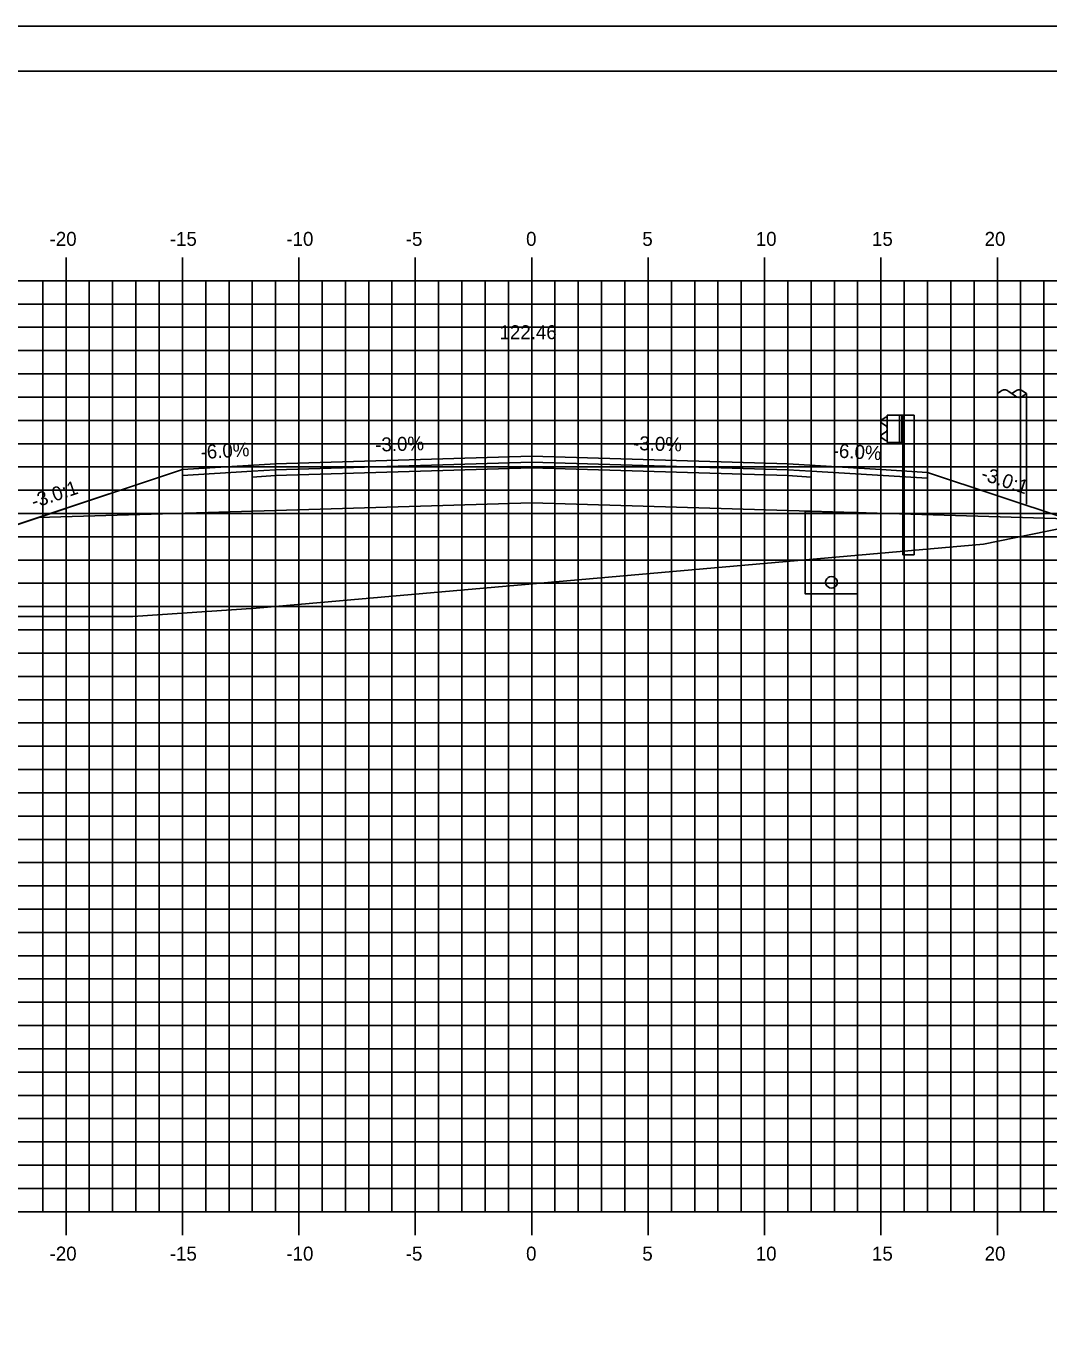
# Model space of a CAD drawing. Extents: x 850598 to 870284, y 366541 to 366651.
# Drawn here: x 853512 to 853555.9, y 366595.1 to 366651.2 of the extents above; entities that cross this region are included whole.
import ezdxf

# ---------------------------------------------------------------- set-up
doc = ezdxf.new("R2010")
doc.units = 0
for name, color, linetype in [('ANNOTATION', 7, 'Continuous'), ('BORDER', 7, 'Continuous'), ('D_Drainage_Underdrain', 7, 'Continuous'), ('D_Drainage_Underdrain_06in', 7, 'Continuous'), ('D_Guardrail_Beam_Rt', 7, 'Continuous'), ('D_Roadway_Centerline', 7, 'Continuous'), ('D_Roadway_Centerline_Text', 7, 'Continuous'), ('D_Roadway_Edge_Shoulder', 7, 'Continuous'), ('D_Roadway_Edge_TW', 7, 'Continuous'), ('D_Roadway_Pavement', 7, 'Continuous'), ('D_Roadway_SlopeLines', 7, 'Continuous'), ('D_Roadway_SubGrade', 7, 'Continuous'), ('D_Utilities_Pole_Joint', 7, 'Continuous'), ('H_V ANNOTATION', 7, 'Continuous'), ('MAJOR', 7, 'Continuous'), ('MINOR', 7, 'Continuous'), ('PLOT BOUNDARY', 7, 'Continuous'), ('S_Roadway_Centerline', 7, 'Continuous')]:
    doc.layers.add(name, color=color, linetype=linetype)

msp = doc.modelspace()

# ---------------------------------------------------------------- linework, layer by layer
at = {"layer": 'BORDER'}
msp.add_line((853648.732, 366649.225), (853488.732, 366649.225), dxfattribs=at)
at = {"layer": 'D_Drainage_Underdrain'}
msp.add_lwpolyline([(853547.732, 366630.27), (853547.732, 366626.77), (853545.482, 366626.77), (853545.482, 366630.315)], close=True, dxfattribs=at)
at = {"layer": 'D_Drainage_Underdrain_06in'}
msp.add_lwpolyline([(853546.607, 366627.52), (853546.53, 366627.508), (853546.46, 366627.472), (853546.405, 366627.417), (853546.369, 366627.347), (853546.357, 366627.27), (853546.369, 366627.193), (853546.405, 366627.123), (853546.46, 366627.068), (853546.53, 366627.032), (853546.607, 366627.02), (853546.684, 366627.032), (853546.754, 366627.068), (853546.809, 366627.123), (853546.845, 366627.193), (853546.857, 366627.27), (853546.845, 366627.347), (853546.809, 366627.417), (853546.754, 366627.472), (853546.684, 366627.508)], close=True, dxfattribs=at)
at = {"layer": 'D_Guardrail_Beam_Rt'}
for p, q in [((853548.913, 366634.352), (853548.769, 366634.252)), ((853548.769, 366634.109), (853548.965, 366633.972)), ((853549.003, 366634.371), (853548.93, 366634.358)), ((853549.003, 366634.446), (853549.69, 366634.446)), ((853549.003, 366633.279), (853549.003, 366634.446)), ((853549.524, 366634.446), (853549.524, 366633.279)), ((853549.628, 366634.446), (853549.628, 366633.279)), ((853549.69, 366634.446), (853550.161, 366634.446)), ((853549.69, 366634.446), (853549.69, 366633.279)), ((853550.161, 366634.446), (853550.161, 366628.446)), ((853548.965, 366633.753), (853548.769, 366633.616)), ((853548.769, 366633.473), (853548.913, 366633.373)), ((853548.93, 366633.366), (853549.003, 366633.354)), ((853548.998, 366633.908), (853548.998, 366633.817)), ((853549.69, 366633.279), (853549.003, 366633.279)), ((853549.669, 366628.446), (853549.669, 366633.279)), ((853549.669, 366628.446), (853550.161, 366628.446))]:
    msp.add_line(p, q, dxfattribs=at)
for centre, major_axis, start_param, end_param in [((853548.82, 366634.18), (-0.0877, 0), 5.323254, 7.243116), ((853548.937, 366634.318), (-0.0417, 0), 4.886922, 5.323254), ((853548.919, 366633.908), (0.0789, 0), 0, 0.959931), ((853548.82, 366633.545), (-0.0877, 0), 5.323254, 7.243116), ((853548.937, 366633.407), (-0.0417, 0), 0.959931, 1.396263), ((853548.919, 366633.817), (0.0789, 0), 5.323254, 6.283185)]:
    msp.add_ellipse(centre, major_axis=major_axis, ratio=0.995501, start_param=start_param, end_param=end_param, dxfattribs=at)
at = {"layer": 'D_Roadway_Centerline'}
msp.add_lwpolyline([(853499.809, 366625.805), (853508.732, 366628.779), (853512.534, 366630.047), (853518.732, 366632.112), (853522.732, 366632.352), (853533.732, 366632.682), (853544.732, 366632.352), (853548.732, 366632.112), (853550.732, 366631.992), (853556.732, 366629.992), (853601.705, 366618.225), (853614.774, 366614.806), (853624.636, 366612.225), (853628.636, 366612.225)], dxfattribs=at)
at = {"layer": 'D_Roadway_Edge_Shoulder'}
for points in [[(853522.732, 366632.352), (853518.732, 366632.112), (853518.732, 366631.862), (853521.732, 366632.042), (853522.732, 366632.102)], [(853544.732, 366632.352), (853548.732, 366632.112), (853548.732, 366632.112), (853550.732, 366631.992), (853550.732, 366631.742), (853545.732, 366632.042), (853544.732, 366632.102)]]:
    msp.add_lwpolyline(points, close=True, dxfattribs=at)
at = {"layer": 'D_Roadway_Edge_TW'}
msp.add_lwpolyline([(853522.732, 366632.102), (853522.732, 366632.352), (853533.732, 366632.682), (853544.732, 366632.352), (853544.732, 366632.102), (853533.732, 366632.432)], close=True, dxfattribs=at)
at = {"layer": 'D_Roadway_Pavement'}
for points in [[(853522.732, 366631.852), (853522.732, 366632.102), (853533.732, 366632.432), (853544.732, 366632.102), (853544.732, 366631.852), (853533.732, 366632.182)], [(853522.732, 366632.102), (853521.732, 366632.042), (853521.732, 366631.792), (853522.732, 366631.852)], [(853544.732, 366632.102), (853545.732, 366632.042), (853545.732, 366631.792), (853544.732, 366631.852)]]:
    msp.add_lwpolyline(points, close=True, dxfattribs=at)
at = {"layer": 'D_Roadway_SlopeLines'}
msp.add_lwpolyline([(853522.732, 366632.352), (853518.732, 366632.112), (853508.732, 366628.779)], dxfattribs=at)
at = {"layer": 'D_Roadway_SubGrade'}
for points in [[(853522.732, 366631.852), (853521.732, 366631.792), (853521.732, 366632.042), (853518.732, 366631.862), (853518.732, 366632.112), (853512.534, 366630.047), (853522.732, 366630.352)], [(853522.732, 366630.352), (853522.732, 366631.852), (853533.732, 366632.182), (853544.732, 366631.852), (853544.732, 366630.352), (853533.732, 366630.682)], [(853544.732, 366631.852), (853545.732, 366631.792), (853545.732, 366632.042), (853550.732, 366631.742), (853550.732, 366631.992), (853556.732, 366629.992), (853544.732, 366630.352)]]:
    msp.add_lwpolyline(points, close=True, dxfattribs=at)
at = {"layer": 'D_Utilities_Pole_Joint'}
for p, q in [((853553.732, 366635.377), (853553.888, 366635.487)), ((853553.732, 366630.619), (853553.732, 366635.377)), ((853554.201, 366635.487), (853554.357, 366635.377)), ((853554.513, 366635.487), (853554.357, 366635.377)), ((853554.357, 366635.377), (853554.513, 366635.266)), ((853554.982, 366635.377), (853554.826, 366635.487)), ((853554.826, 366635.266), (853554.982, 366635.377)), ((853554.982, 366630.619), (853554.982, 366635.377))]:
    msp.add_line(p, q, dxfattribs=at)
for centre, start, end in [((853554.044, 366635.266), 90, 125.2644), ((853554.044, 366635.266), 54.7356, 90), ((853554.669, 366635.266), 90, 125.2644), ((853554.669, 366635.487), 234.7356, 270), ((853554.669, 366635.266), 54.7356, 90), ((853554.669, 366635.487), 270, 305.2644)]:
    msp.add_arc(centre, 0.271, start, end, dxfattribs=at)
at = {"layer": 'MAJOR'}
for p, q in [((853513.732, 366641.227), (853513.732, 366640.225)), ((853513.732, 366641.227), (853513.732, 366640.225)), ((853518.732, 366641.227), (853518.732, 366640.225)), ((853518.732, 366641.227), (853518.732, 366640.225)), ((853523.732, 366641.227), (853523.732, 366640.225)), ((853523.732, 366641.227), (853523.732, 366640.225)), ((853528.732, 366641.227), (853528.732, 366640.225)), ((853528.732, 366641.227), (853528.732, 366640.225)), ((853533.732, 366641.227), (853533.732, 366640.225)), ((853533.732, 366641.227), (853533.732, 366640.225)), ((853538.732, 366641.227), (853538.732, 366640.225)), ((853538.732, 366641.227), (853538.732, 366640.225)), ((853543.732, 366641.227), (853543.732, 366640.225)), ((853543.732, 366641.227), (853543.732, 366640.225)), ((853548.732, 366641.227), (853548.732, 366640.225)), ((853548.732, 366641.227), (853548.732, 366640.225)), ((853553.732, 366641.227), (853553.732, 366640.225)), ((853553.732, 366641.227), (853553.732, 366640.225)), ((853493.732, 366640.225), (853633.732, 366640.225)), ((853493.732, 366640.225), (853633.732, 366640.225)), ((853493.732, 366640.225), (853633.732, 366640.225)), ((853493.732, 366640.225), (853633.732, 366640.225)), ((853513.732, 366600.225), (853513.732, 366640.225)), ((853513.732, 366600.225), (853513.732, 366640.225)), ((853518.732, 366600.225), (853518.732, 366640.225)), ((853518.732, 366600.225), (853518.732, 366640.225)), ((853523.732, 366600.225), (853523.732, 366640.225)), ((853523.732, 366600.225), (853523.732, 366640.225)), ((853528.732, 366600.225), (853528.732, 366640.225)), ((853528.732, 366600.225), (853528.732, 366640.225)), ((853533.732, 366600.225), (853533.732, 366640.225)), ((853533.732, 366600.225), (853533.732, 366640.225)), ((853538.732, 366600.225), (853538.732, 366640.225)), ((853538.732, 366600.225), (853538.732, 366640.225)), ((853543.732, 366600.225), (853543.732, 366640.225)), ((853543.732, 366600.225), (853543.732, 366640.225)), ((853548.732, 366600.225), (853548.732, 366640.225)), ((853548.732, 366600.225), (853548.732, 366640.225)), ((853553.732, 366600.225), (853553.732, 366640.225)), ((853553.732, 366600.225), (853553.732, 366640.225)), ((853493.732, 366635.225), (853633.732, 366635.225)), ((853493.732, 366635.225), (853633.732, 366635.225)), ((853493.732, 366630.225), (853633.732, 366630.225)), ((853493.732, 366630.225), (853633.732, 366630.225)), ((853493.732, 366625.225), (853633.732, 366625.225)), ((853493.732, 366625.225), (853633.732, 366625.225)), ((853493.732, 366620.225), (853633.732, 366620.225)), ((853493.732, 366620.225), (853633.732, 366620.225)), ((853493.732, 366615.225), (853633.732, 366615.225)), ((853493.732, 366615.225), (853633.732, 366615.225)), ((853493.732, 366610.225), (853633.732, 366610.225)), ((853493.732, 366610.225), (853633.732, 366610.225)), ((853493.732, 366605.225), (853633.732, 366605.225)), ((853493.732, 366605.225), (853633.732, 366605.225)), ((853493.732, 366600.225), (853633.732, 366600.225)), ((853493.732, 366600.225), (853633.732, 366600.225)), ((853493.732, 366600.225), (853633.732, 366600.225)), ((853493.732, 366600.225), (853633.732, 366600.225)), ((853513.732, 366599.223), (853513.732, 366600.225)), ((853513.732, 366599.223), (853513.732, 366600.225)), ((853518.732, 366599.223), (853518.732, 366600.225)), ((853518.732, 366599.223), (853518.732, 366600.225)), ((853523.732, 366599.223), (853523.732, 366600.225)), ((853523.732, 366599.223), (853523.732, 366600.225)), ((853528.732, 366599.223), (853528.732, 366600.225)), ((853528.732, 366599.223), (853528.732, 366600.225)), ((853533.732, 366599.223), (853533.732, 366600.225)), ((853533.732, 366599.223), (853533.732, 366600.225)), ((853538.732, 366599.223), (853538.732, 366600.225)), ((853538.732, 366599.223), (853538.732, 366600.225)), ((853543.732, 366599.223), (853543.732, 366600.225)), ((853543.732, 366599.223), (853543.732, 366600.225)), ((853548.732, 366599.223), (853548.732, 366600.225)), ((853548.732, 366599.223), (853548.732, 366600.225)), ((853553.732, 366599.223), (853553.732, 366600.225)), ((853553.732, 366599.223), (853553.732, 366600.225))]:
    msp.add_line(p, q, dxfattribs=at)
at = {"layer": 'MINOR'}
for p, q in [((853512.732, 366600.225), (853512.732, 366640.225)), ((853512.732, 366600.225), (853512.732, 366640.225)), ((853514.732, 366600.225), (853514.732, 366640.225)), ((853514.732, 366600.225), (853514.732, 366640.225)), ((853515.732, 366600.225), (853515.732, 366640.225)), ((853515.732, 366600.225), (853515.732, 366640.225)), ((853516.732, 366600.225), (853516.732, 366640.225)), ((853516.732, 366600.225), (853516.732, 366640.225)), ((853517.732, 366600.225), (853517.732, 366640.225)), ((853517.732, 366600.225), (853517.732, 366640.225)), ((853519.732, 366600.225), (853519.732, 366640.225)), ((853519.732, 366600.225), (853519.732, 366640.225)), ((853520.732, 366600.225), (853520.732, 366640.225)), ((853520.732, 366600.225), (853520.732, 366640.225)), ((853521.732, 366600.225), (853521.732, 366640.225)), ((853521.732, 366600.225), (853521.732, 366640.225)), ((853522.732, 366600.225), (853522.732, 366640.225)), ((853522.732, 366600.225), (853522.732, 366640.225)), ((853524.732, 366600.225), (853524.732, 366640.225)), ((853524.732, 366600.225), (853524.732, 366640.225)), ((853525.732, 366600.225), (853525.732, 366640.225)), ((853525.732, 366600.225), (853525.732, 366640.225)), ((853526.732, 366600.225), (853526.732, 366640.225)), ((853526.732, 366600.225), (853526.732, 366640.225)), ((853527.732, 366600.225), (853527.732, 366640.225)), ((853527.732, 366600.225), (853527.732, 366640.225)), ((853529.732, 366600.225), (853529.732, 366640.225)), ((853529.732, 366600.225), (853529.732, 366640.225)), ((853530.732, 366600.225), (853530.732, 366640.225)), ((853530.732, 366600.225), (853530.732, 366640.225)), ((853531.732, 366600.225), (853531.732, 366640.225)), ((853531.732, 366600.225), (853531.732, 366640.225)), ((853532.732, 366600.225), (853532.732, 366640.225)), ((853532.732, 366600.225), (853532.732, 366640.225)), ((853534.732, 366600.225), (853534.732, 366640.225)), ((853534.732, 366600.225), (853534.732, 366640.225)), ((853535.732, 366600.225), (853535.732, 366640.225)), ((853535.732, 366600.225), (853535.732, 366640.225)), ((853536.732, 366600.225), (853536.732, 366640.225)), ((853536.732, 366600.225), (853536.732, 366640.225)), ((853537.732, 366600.225), (853537.732, 366640.225)), ((853537.732, 366600.225), (853537.732, 366640.225)), ((853539.732, 366600.225), (853539.732, 366640.225)), ((853539.732, 366600.225), (853539.732, 366640.225)), ((853540.732, 366600.225), (853540.732, 366640.225)), ((853540.732, 366600.225), (853540.732, 366640.225)), ((853541.732, 366600.225), (853541.732, 366640.225)), ((853541.732, 366600.225), (853541.732, 366640.225)), ((853542.732, 366600.225), (853542.732, 366640.225)), ((853542.732, 366600.225), (853542.732, 366640.225)), ((853544.732, 366600.225), (853544.732, 366640.225)), ((853544.732, 366600.225), (853544.732, 366640.225)), ((853545.732, 366600.225), (853545.732, 366640.225)), ((853545.732, 366600.225), (853545.732, 366640.225)), ((853546.732, 366600.225), (853546.732, 366640.225)), ((853546.732, 366600.225), (853546.732, 366640.225)), ((853547.732, 366600.225), (853547.732, 366640.225)), ((853547.732, 366600.225), (853547.732, 366640.225)), ((853549.732, 366600.225), (853549.732, 366640.225)), ((853549.732, 366600.225), (853549.732, 366640.225)), ((853550.732, 366600.225), (853550.732, 366640.225)), ((853550.732, 366600.225), (853550.732, 366640.225)), ((853551.732, 366600.225), (853551.732, 366640.225)), ((853551.732, 366600.225), (853551.732, 366640.225)), ((853552.732, 366600.225), (853552.732, 366640.225)), ((853552.732, 366600.225), (853552.732, 366640.225)), ((853554.732, 366600.225), (853554.732, 366640.225)), ((853554.732, 366600.225), (853554.732, 366640.225)), ((853555.732, 366600.225), (853555.732, 366640.225)), ((853555.732, 366600.225), (853555.732, 366640.225)), ((853493.732, 366639.225), (853633.732, 366639.225)), ((853493.732, 366639.225), (853633.732, 366639.225)), ((853493.732, 366638.225), (853633.732, 366638.225)), ((853493.732, 366638.225), (853633.732, 366638.225)), ((853493.732, 366637.225), (853633.732, 366637.225)), ((853493.732, 366637.225), (853633.732, 366637.225)), ((853493.732, 366636.225), (853633.732, 366636.225)), ((853493.732, 366636.225), (853633.732, 366636.225)), ((853493.732, 366634.225), (853633.732, 366634.225)), ((853493.732, 366634.225), (853633.732, 366634.225)), ((853493.732, 366633.225), (853633.732, 366633.225)), ((853493.732, 366633.225), (853633.732, 366633.225)), ((853493.732, 366632.225), (853633.732, 366632.225)), ((853493.732, 366632.225), (853633.732, 366632.225)), ((853493.732, 366631.225), (853633.732, 366631.225)), ((853493.732, 366631.225), (853633.732, 366631.225)), ((853493.732, 366629.225), (853633.732, 366629.225)), ((853493.732, 366629.225), (853633.732, 366629.225)), ((853493.732, 366628.225), (853633.732, 366628.225)), ((853493.732, 366628.225), (853633.732, 366628.225)), ((853493.732, 366627.225), (853633.732, 366627.225)), ((853493.732, 366627.225), (853633.732, 366627.225)), ((853493.732, 366626.225), (853633.732, 366626.225)), ((853493.732, 366626.225), (853633.732, 366626.225)), ((853493.732, 366624.225), (853633.732, 366624.225)), ((853493.732, 366624.225), (853633.732, 366624.225)), ((853493.732, 366623.225), (853633.732, 366623.225)), ((853493.732, 366623.225), (853633.732, 366623.225)), ((853493.732, 366622.225), (853633.732, 366622.225)), ((853493.732, 366622.225), (853633.732, 366622.225)), ((853493.732, 366621.225), (853633.732, 366621.225)), ((853493.732, 366621.225), (853633.732, 366621.225)), ((853493.732, 366619.225), (853633.732, 366619.225)), ((853493.732, 366619.225), (853633.732, 366619.225)), ((853493.732, 366618.225), (853633.732, 366618.225)), ((853493.732, 366618.225), (853633.732, 366618.225)), ((853493.732, 366617.225), (853633.732, 366617.225)), ((853493.732, 366617.225), (853633.732, 366617.225)), ((853493.732, 366616.225), (853633.732, 366616.225)), ((853493.732, 366616.225), (853633.732, 366616.225)), ((853493.732, 366614.225), (853633.732, 366614.225)), ((853493.732, 366614.225), (853633.732, 366614.225)), ((853493.732, 366613.225), (853633.732, 366613.225)), ((853493.732, 366613.225), (853633.732, 366613.225)), ((853493.732, 366612.225), (853633.732, 366612.225)), ((853493.732, 366612.225), (853633.732, 366612.225)), ((853493.732, 366611.225), (853633.732, 366611.225)), ((853493.732, 366611.225), (853633.732, 366611.225)), ((853493.732, 366609.225), (853633.732, 366609.225)), ((853493.732, 366609.225), (853633.732, 366609.225)), ((853493.732, 366608.225), (853633.732, 366608.225)), ((853493.732, 366608.225), (853633.732, 366608.225)), ((853493.732, 366607.225), (853633.732, 366607.225)), ((853493.732, 366607.225), (853633.732, 366607.225)), ((853493.732, 366606.225), (853633.732, 366606.225)), ((853493.732, 366606.225), (853633.732, 366606.225)), ((853493.732, 366604.225), (853633.732, 366604.225)), ((853493.732, 366604.225), (853633.732, 366604.225)), ((853493.732, 366603.225), (853633.732, 366603.225)), ((853493.732, 366603.225), (853633.732, 366603.225)), ((853493.732, 366602.225), (853633.732, 366602.225)), ((853493.732, 366602.225), (853633.732, 366602.225)), ((853493.732, 366601.225), (853633.732, 366601.225)), ((853493.732, 366601.225), (853633.732, 366601.225))]:
    msp.add_line(p, q, dxfattribs=at)
at = {"layer": 'PLOT BOUNDARY'}
msp.add_lwpolyline([(853480.639, 366541.166), (853650.639, 366541.166), (853650.639, 366651.166), (853480.639, 366651.166)], close=True, dxfattribs=at)
at = {"layer": 'S_Roadway_Centerline'}
msp.add_lwpolyline([(853493.732, 366625.828), (853497.66, 366625.806), (853516.607, 366625.8), (853521.899, 366626.157), (853553.135, 366628.91), (853561.481, 366630.615), (853562.57, 366630.826), (853562.813, 366630.879), (853563.066, 366630.909), (853566.785, 366631.748), (853580.294, 366632.284), (853581.47, 366632.334), (853597.307, 366631.874), (853597.597, 366631.865), (853597.833, 366631.817), (853601.399, 366630.747), (853602.766, 366630.333), (853603.138, 366630.032), (853619.614, 366616.324), (853625.988, 366613.442), (853633.732, 366609.884)], dxfattribs=at)

# ---------------------------------------------------------------- texts
at = {"layer": 'ANNOTATION'}
for s, rotation, p in [('-3.0%', 1.7184, (853527.02, 366632.882)), ('-3.0%', 358.2816, (853538.08, 366632.953)), ('-6.0%', 3.4336, (853519.529, 366632.562)), ('-6.0%', 356.5664, (853546.649, 366632.639)), ('-3.0:1', 341.5651, (853552.986, 366631.695)), ('-3.0:1', 18.4348, (853512.353, 366630.44))]:
    msp.add_text(s, height=0.6, rotation=rotation, dxfattribs=at).set_placement(p)
at = {"layer": 'D_Roadway_Centerline'}
for s, p in [('C', (853533.727, 366632.682)), ('C', (853533.727, 366632.682)), ('L', (853533.732, 366632.675)), ('L', (853533.732, 366632.675))]:
    msp.add_text(s, height=0.0146, dxfattribs=at).set_placement(p)
at = {"layer": 'D_Roadway_Centerline_Text'}
msp.add_text('122.46', height=0.6, dxfattribs=at).set_placement((853532.351, 366637.714))
at = {"layer": 'H_V ANNOTATION'}
for s, p in [('-20', (853513.026, 366641.725)), ('-10', (853523.197, 366641.725)), ('0', (853533.491, 366641.725)), ('10', (853543.357, 366641.725)), ('20', (853553.186, 366641.725)), ('-15', (853518.189, 366641.725)), ('-5', (853528.323, 366641.725)), ('5', (853538.483, 366641.725)), ('15', (853548.349, 366641.725)), ('-20', (853513.026, 366598.125)), ('-15', (853518.189, 366598.125)), ('-10', (853523.197, 366598.125)), ('-5', (853528.323, 366598.125)), ('0', (853533.491, 366598.125)), ('5', (853538.483, 366598.125)), ('10', (853543.357, 366598.125)), ('15', (853548.349, 366598.125)), ('20', (853553.186, 366598.125))]:
    msp.add_text(s, height=0.6, dxfattribs=at).set_placement(p)

doc.saveas('drawing.dxf')
